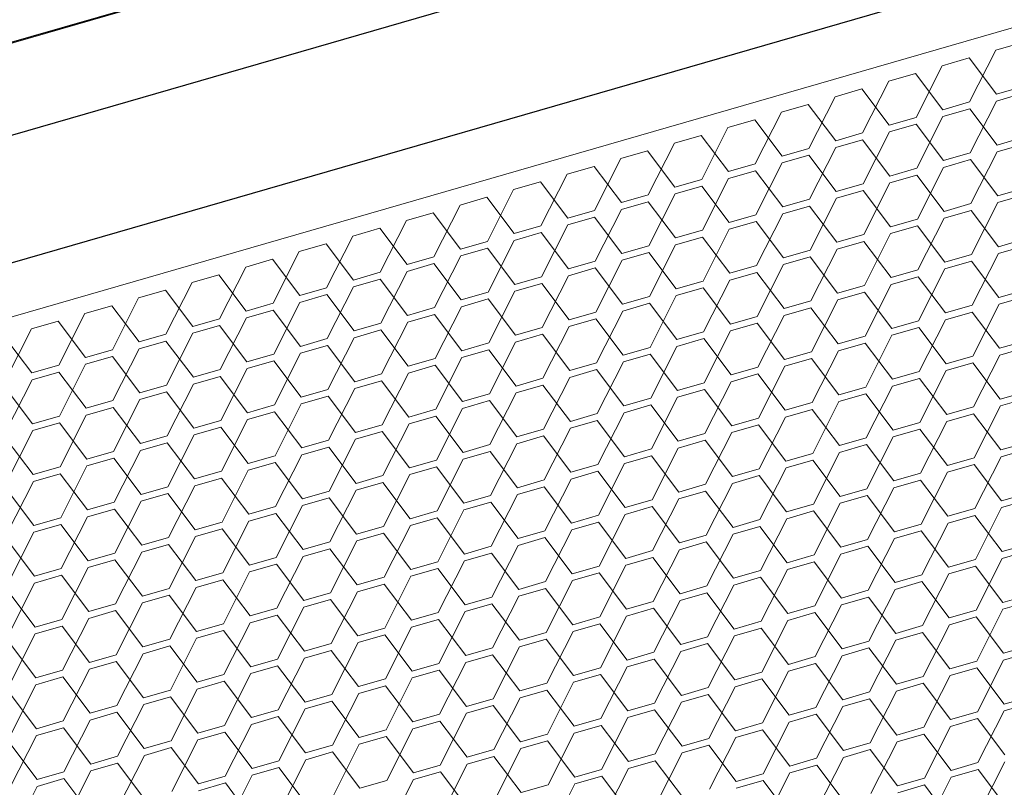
# Model space of a CAD drawing. Header units: millimetres. Extents: x 3925 to 5043, y -86 to 778.
# Tile 341 of 439: x 4979.01 to 4987.17, y 349.26 to 355.62. Entities that reach past the tile are written whole.
import ezdxf

# ---------------------------------------------------------------- set-up
doc = ezdxf.new("R2010")
doc.units = ezdxf.units.MM
doc.header["$LTSCALE"] = 46.255
for name, color, linetype in [('H30K-DUST-FIDXF_CONTINUOUS_LINE', 7, 'CONTINUOUS'), ('H30K-FOG-FILDXF_CONTINUOUS_LINE', 7, 'CONTINUOUS'), ('H30K-SPONGE-DXF_CONTINUOUS_LINE', 7, 'CONTINUOUS')]:
    doc.layers.add(name, color=color, linetype=linetype)

msp = doc.modelspace()

# ---------------------------------------------------------------- linework, layer by layer
at = {"layer": 'H30K-DUST-FIDXF_CONTINUOUS_LINE', "color": 7, "linetype": 'Continuous', "lineweight": 0}
for p, q in [((4944.2692, 343.1334), (5007.5067, 361.4113)), ((4987.317, 355.4283), (4987.0951, 355.3641)), ((4986.8778, 354.9355), (4987.0951, 355.3641)), ((4986.434, 354.8072), (4986.6513, 355.2359)), ((4986.8732, 355.3), (4986.6513, 355.2359)), ((4987.0997, 354.9996), (4986.8732, 355.3)), ((4986.4294, 355.1717), (4986.2075, 355.1076)), ((4986.6559, 354.8713), (4986.4294, 355.1717)), ((4985.9903, 354.6789), (4986.2075, 355.1076)), ((4987.0997, 354.9996), (4987.3216, 355.0637)), ((4985.5465, 354.5507), (4985.7638, 354.9793)), ((4985.9856, 355.0435), (4985.7638, 354.9793)), ((4986.2121, 354.7431), (4985.9856, 355.0435)), ((4987.3223, 355.0073), (4987.1004, 354.9432)), ((4985.5419, 354.9152), (4985.32, 354.8511)), ((4985.7684, 354.6148), (4985.5419, 354.9152)), ((4986.6559, 354.8713), (4986.8778, 354.9355)), ((4986.8831, 354.5145), (4987.1004, 354.9432)), ((4985.1027, 354.4224), (4985.32, 354.8511)), ((4986.8785, 354.8791), (4986.6566, 354.8149)), ((4987.105, 354.5787), (4986.8785, 354.8791)), ((4985.0981, 354.7869), (4984.8762, 354.7228)), ((4985.3246, 354.4865), (4985.0981, 354.7869)), ((4986.2121, 354.7431), (4986.434, 354.8072)), ((4986.4347, 354.7508), (4986.2129, 354.6867)), ((4986.6613, 354.4504), (4986.4347, 354.7508)), ((4986.4394, 354.3863), (4986.6566, 354.8149)), ((4984.6543, 354.6587), (4984.4324, 354.5945)), ((4984.8808, 354.3583), (4984.6543, 354.6587)), ((4984.6589, 354.2941), (4984.8762, 354.7228)), ((4985.7684, 354.6148), (4985.9903, 354.6789)), ((4985.9956, 354.258), (4986.2129, 354.6867)), ((4984.2152, 354.1659), (4984.4324, 354.5945)), ((4985.991, 354.6225), (4985.7691, 354.5584)), ((4986.2175, 354.3221), (4985.991, 354.6225)), ((4987.105, 354.5787), (4987.3269, 354.6428)), ((4987.3276, 354.5864), (4987.1057, 354.5223)), ((4984.2106, 354.5304), (4983.9887, 354.4663)), ((4984.4371, 354.23), (4984.2106, 354.5304)), ((4985.3246, 354.4865), (4985.5465, 354.5507)), ((4985.5472, 354.4943), (4985.3253, 354.4301)), ((4985.7737, 354.1939), (4985.5472, 354.4943)), ((4985.5518, 354.1297), (4985.7691, 354.5584)), ((4986.6613, 354.4504), (4986.8831, 354.5145)), ((4986.8885, 354.0936), (4987.1057, 354.5223)), ((4983.7714, 354.0376), (4983.9887, 354.4663)), ((4984.8808, 354.3583), (4985.1027, 354.4224)), ((4985.1081, 354.0015), (4985.3253, 354.4301)), ((4986.8839, 354.4581), (4986.662, 354.394)), ((4987.1104, 354.1577), (4986.8839, 354.4581)), ((4983.3276, 353.9093), (4983.5449, 354.338)), ((4983.7668, 354.4022), (4983.5449, 354.338)), ((4983.9933, 354.1017), (4983.7668, 354.4022)), ((4985.1034, 354.366), (4984.8815, 354.3019)), ((4985.3299, 354.0656), (4985.1034, 354.366)), ((4986.2175, 354.3221), (4986.4394, 354.3863)), ((4986.4401, 354.3299), (4986.2182, 354.2658)), ((4986.6666, 354.0295), (4986.4401, 354.3299)), ((4986.4447, 353.9653), (4986.662, 354.394)), ((4983.323, 354.2739), (4983.1011, 354.2098)), ((4983.5495, 353.9735), (4983.323, 354.2739)), ((4984.4371, 354.23), (4984.6589, 354.2941)), ((4984.6643, 353.8732), (4984.8815, 354.3019)), ((4985.7737, 354.1939), (4985.9956, 354.258)), ((4986.0009, 353.8371), (4986.2182, 354.2658)), ((4982.8839, 353.7811), (4983.1011, 354.2098)), ((4983.9933, 354.1017), (4984.2152, 354.1659)), ((4984.2205, 353.7449), (4984.4378, 354.1736)), ((4984.6597, 354.2378), (4984.4378, 354.1736)), ((4984.8862, 353.9373), (4984.6597, 354.2378)), ((4985.9963, 354.2016), (4985.7744, 354.1375)), ((4986.2228, 353.9012), (4985.9963, 354.2016)), ((4987.1104, 354.1577), (4987.3322, 354.2219)), ((4987.333, 354.1655), (4987.1111, 354.1014)), ((4982.8792, 354.1456), (4982.6574, 354.0815)), ((4983.1057, 353.8452), (4982.8792, 354.1456)), ((4984.2159, 354.1095), (4983.994, 354.0454)), ((4984.4424, 353.8091), (4984.2159, 354.1095)), ((4985.3299, 354.0656), (4985.5518, 354.1297)), ((4985.5572, 353.7088), (4985.7744, 354.1375)), ((4986.6666, 354.0295), (4986.8885, 354.0936)), ((4986.8938, 353.6727), (4987.1111, 354.1014)), ((4982.4355, 354.0174), (4982.2136, 353.9532)), ((4982.662, 353.717), (4982.4355, 354.0174)), ((4982.4401, 353.6528), (4982.6574, 354.0815)), ((4983.5495, 353.9735), (4983.7714, 354.0376)), ((4983.7767, 353.6167), (4983.994, 354.0454)), ((4984.8862, 353.9373), (4985.1081, 354.0015)), ((4985.1134, 353.5806), (4985.3307, 354.0092)), ((4985.5525, 354.0734), (4985.3307, 354.0092)), ((4985.779, 353.7729), (4985.5525, 354.0734)), ((4986.8892, 354.0372), (4986.6673, 353.9731)), ((4987.1157, 353.7368), (4986.8892, 354.0372)), ((4981.9963, 353.5246), (4982.2136, 353.9532)), ((4983.7721, 353.9812), (4983.5502, 353.9171)), ((4983.9986, 353.6808), (4983.7721, 353.9812)), ((4985.1088, 353.9451), (4984.8869, 353.881)), ((4985.3353, 353.6447), (4985.1088, 353.9451)), ((4986.2228, 353.9012), (4986.4447, 353.9653)), ((4986.45, 353.5444), (4986.6673, 353.9731)), ((4981.9917, 353.8891), (4981.7698, 353.825)), ((4982.2182, 353.5887), (4981.9917, 353.8891)), ((4983.1057, 353.8452), (4983.3276, 353.9093)), ((4983.3283, 353.853), (4983.1065, 353.7888)), ((4983.5548, 353.5526), (4983.3283, 353.853)), ((4983.333, 353.4884), (4983.5502, 353.9171)), ((4984.4424, 353.8091), (4984.6643, 353.8732)), ((4984.6696, 353.4523), (4984.8869, 353.881)), ((4986.0063, 353.4162), (4986.2235, 353.8448)), ((4986.4454, 353.909), (4986.2235, 353.8448)), ((4986.6719, 353.6086), (4986.4454, 353.909)), ((4981.5479, 353.7608), (4981.326, 353.6967)), ((4981.7744, 353.4604), (4981.5479, 353.7608)), ((4981.5525, 353.3963), (4981.7698, 353.825)), ((4982.662, 353.717), (4982.8839, 353.7811)), ((4982.8892, 353.3602), (4983.1065, 353.7888)), ((4984.665, 353.8168), (4984.4431, 353.7527)), ((4984.8915, 353.5164), (4984.665, 353.8168)), ((4985.779, 353.7729), (4986.0009, 353.8371)), ((4986.0016, 353.7807), (4985.7798, 353.7166)), ((4986.2281, 353.4803), (4986.0016, 353.7807)), ((4987.1157, 353.7368), (4987.3376, 353.8009)), ((4981.1088, 353.268), (4981.326, 353.6967)), ((4982.8846, 353.7247), (4982.6627, 353.6606)), ((4983.1111, 353.4243), (4982.8846, 353.7247)), ((4983.9986, 353.6808), (4984.2205, 353.7449)), ((4984.2212, 353.6886), (4983.9993, 353.6244)), ((4984.4477, 353.3882), (4984.2212, 353.6886)), ((4984.2258, 353.324), (4984.4431, 353.7527)), ((4985.3353, 353.6447), (4985.5572, 353.7088)), ((4985.5625, 353.2879), (4985.7798, 353.7166)), ((4986.8991, 353.2518), (4987.1164, 353.6804)), ((4987.3383, 353.7446), (4987.1164, 353.6804)), ((4981.1042, 353.6326), (4980.8823, 353.5684)), ((4981.3307, 353.3322), (4981.1042, 353.6326)), ((4982.2182, 353.5887), (4982.4401, 353.6528)), ((4982.4408, 353.5964), (4982.2189, 353.5323)), ((4982.6673, 353.296), (4982.4408, 353.5964)), ((4982.4454, 353.2319), (4982.6627, 353.6606)), ((4983.5548, 353.5526), (4983.7767, 353.6167)), ((4983.7821, 353.1958), (4983.9993, 353.6244)), ((4985.5579, 353.6524), (4985.336, 353.5883)), ((4985.7844, 353.352), (4985.5579, 353.6524)), ((4986.6719, 353.6086), (4986.8938, 353.6727)), ((4986.8945, 353.6163), (4986.6726, 353.5522)), ((4987.121, 353.3159), (4986.8945, 353.6163)), ((4980.665, 353.1398), (4980.8823, 353.5684)), ((4981.7744, 353.4604), (4981.9963, 353.5246)), ((4982.0016, 353.1036), (4982.2189, 353.5323)), ((4983.7774, 353.5603), (4983.5556, 353.4962)), ((4984.004, 353.2599), (4983.7774, 353.5603)), ((4984.8915, 353.5164), (4985.1134, 353.5806)), ((4985.1141, 353.5242), (4984.8922, 353.46)), ((4985.3406, 353.2238), (4985.1141, 353.5242)), ((4985.1187, 353.1596), (4985.336, 353.5883)), ((4986.2281, 353.4803), (4986.45, 353.5444)), ((4986.4554, 353.1235), (4986.6726, 353.5522)), ((4980.2212, 353.0115), (4980.4385, 353.4402)), ((4980.6604, 353.5043), (4980.4385, 353.4402)), ((4980.8869, 353.2039), (4980.6604, 353.5043)), ((4981.997, 353.4682), (4981.7751, 353.404)), ((4982.2235, 353.1678), (4981.997, 353.4682)), ((4983.1111, 353.4243), (4983.333, 353.4884)), ((4983.3337, 353.432), (4983.1118, 353.3679)), ((4983.5602, 353.1316), (4983.3337, 353.432)), ((4983.3383, 353.0675), (4983.5556, 353.4962)), ((4984.4477, 353.3882), (4984.6696, 353.4523)), ((4984.6749, 353.0314), (4984.8922, 353.46)), ((4986.4507, 353.488), (4986.2289, 353.4239)), ((4986.6772, 353.1876), (4986.4507, 353.488)), ((4980.2166, 353.376), (4979.9947, 353.3119)), ((4980.4431, 353.0756), (4980.2166, 353.376)), ((4981.3307, 353.3322), (4981.5525, 353.3963)), ((4981.5579, 352.9754), (4981.7751, 353.404)), ((4982.6673, 353.296), (4982.8892, 353.3602)), ((4982.8945, 352.9392), (4983.1118, 353.3679)), ((4984.6703, 353.3959), (4984.4484, 353.3318)), ((4984.8968, 353.0955), (4984.6703, 353.3959)), ((4985.7844, 353.352), (4986.0063, 353.4162)), ((4986.007, 353.3598), (4985.7851, 353.2956)), ((4986.2335, 353.0594), (4986.007, 353.3598)), ((4986.0116, 352.9952), (4986.2289, 353.4239)), ((4987.121, 353.3159), (4987.3429, 353.38)), ((4979.7775, 352.8832), (4979.9947, 353.3119)), ((4980.8869, 353.2039), (4981.1088, 353.268)), ((4981.1141, 352.8471), (4981.3314, 353.2758)), ((4981.5533, 353.3399), (4981.3314, 353.2758)), ((4981.7798, 353.0395), (4981.5533, 353.3399)), ((4982.8899, 353.3038), (4982.668, 353.2396)), ((4983.1164, 353.0034), (4982.8899, 353.3038)), ((4984.004, 353.2599), (4984.2258, 353.324)), ((4984.2266, 353.2676), (4984.0047, 353.2035)), ((4984.4531, 352.9672), (4984.2266, 353.2676)), ((4984.2312, 352.9031), (4984.4484, 353.3318)), ((4985.3406, 353.2238), (4985.5625, 353.2879)), ((4985.5678, 352.867), (4985.7851, 353.2956)), ((4987.3436, 353.3236), (4987.1217, 353.2595)), ((4979.7728, 353.2478), (4979.551, 353.1836)), ((4979.9993, 352.9474), (4979.7728, 353.2478)), ((4981.1095, 353.2116), (4980.8876, 353.1475)), ((4981.336, 352.9112), (4981.1095, 353.2116)), ((4982.2235, 353.1678), (4982.4454, 353.2319)), ((4982.4507, 352.811), (4982.668, 353.2396)), ((4983.5602, 353.1316), (4983.7821, 353.1958)), ((4983.7874, 352.7748), (4984.0047, 353.2035)), ((4985.5632, 353.2315), (4985.3413, 353.1674)), ((4985.7897, 352.9311), (4985.5632, 353.2315)), ((4986.6772, 353.1876), (4986.8991, 353.2518)), ((4986.8998, 353.1954), (4986.678, 353.1312)), ((4987.1263, 352.895), (4986.8998, 353.1954)), ((4986.9045, 352.8308), (4987.1217, 353.2595)), ((4979.3291, 353.1195), (4979.1072, 353.0554)), ((4979.5556, 352.8191), (4979.3291, 353.1195)), ((4979.3337, 352.755), (4979.551, 353.1836)), ((4980.4431, 353.0756), (4980.665, 353.1398)), ((4980.6703, 352.7188), (4980.8876, 353.1475)), ((4981.7798, 353.0395), (4982.0016, 353.1036)), ((4982.007, 352.6827), (4982.2242, 353.1114)), ((4982.4461, 353.1755), (4982.2242, 353.1114)), ((4982.6726, 352.8751), (4982.4461, 353.1755)), ((4983.7828, 353.1394), (4983.5609, 353.0752)), ((4984.0093, 352.839), (4983.7828, 353.1394)), ((4984.8968, 353.0955), (4985.1187, 353.1596)), ((4985.124, 352.7387), (4985.3413, 353.1674)), ((4986.2335, 353.0594), (4986.4554, 353.1235)), ((4986.4607, 352.7026), (4986.678, 353.1312)), ((4978.8899, 352.6267), (4979.1072, 353.0554)), ((4980.6657, 353.0834), (4980.4438, 353.0192)), ((4980.8922, 352.783), (4980.6657, 353.0834)), ((4982.0024, 353.0472), (4981.7805, 352.9831)), ((4982.2289, 352.7468), (4982.0024, 353.0472)), ((4983.1164, 353.0034), (4983.3383, 353.0675)), ((4983.3436, 352.6466), (4983.5609, 353.0752)), ((4984.4531, 352.9672), (4984.6749, 353.0314)), ((4984.6803, 352.6104), (4984.8975, 353.0391)), ((4985.1194, 353.1032), (4984.8975, 353.0391)), ((4985.3459, 352.8028), (4985.1194, 353.1032)), ((4986.4561, 353.0671), (4986.2342, 353.003)), ((4986.6826, 352.7667), (4986.4561, 353.0671)), ((4979.1118, 352.6908), (4978.8853, 352.9912)), ((4979.9993, 352.9474), (4980.2212, 353.0115)), ((4980.2219, 352.9551), (4980.0001, 352.891)), ((4980.4484, 352.6547), (4980.2219, 352.9551)), ((4980.2266, 352.5906), (4980.4438, 353.0192)), ((4981.336, 352.9112), (4981.5579, 352.9754)), ((4981.5632, 352.5544), (4981.7805, 352.9831)), ((4982.8999, 352.5183), (4983.1171, 352.947)), ((4983.339, 353.0111), (4983.1171, 352.947)), ((4983.5655, 352.7107), (4983.339, 353.0111)), ((4984.6757, 352.975), (4984.4538, 352.9108)), ((4984.9022, 352.6746), (4984.6757, 352.975)), ((4985.7897, 352.9311), (4986.0116, 352.9952)), ((4986.0169, 352.5743), (4986.2342, 353.003)), ((4987.1263, 352.895), (4987.3482, 352.9591)), ((4979.5556, 352.8191), (4979.7775, 352.8832)), ((4979.7828, 352.4623), (4980.0001, 352.891)), ((4981.5586, 352.919), (4981.3367, 352.8548)), ((4981.7851, 352.6186), (4981.5586, 352.919)), ((4982.6726, 352.8751), (4982.8945, 352.9392)), ((4982.8952, 352.8828), (4982.6733, 352.8187)), ((4983.1217, 352.5824), (4982.8952, 352.8828)), ((4984.0093, 352.839), (4984.2312, 352.9031)), ((4984.2365, 352.4822), (4984.4538, 352.9108)), ((4985.3459, 352.8028), (4985.5678, 352.867)), ((4985.5731, 352.446), (4985.7904, 352.8747)), ((4986.0123, 352.9388), (4985.7904, 352.8747)), ((4986.2388, 352.6384), (4986.0123, 352.9388)), ((4987.3489, 352.9027), (4987.1271, 352.8386)), ((4979.7782, 352.8268), (4979.5563, 352.7627)), ((4980.0047, 352.5264), (4979.7782, 352.8268)), ((4980.8922, 352.783), (4981.1141, 352.8471)), ((4981.1148, 352.7907), (4980.8929, 352.7266)), ((4981.3413, 352.4903), (4981.1148, 352.7907)), ((4981.1194, 352.4262), (4981.3367, 352.8548)), ((4982.2289, 352.7468), (4982.4507, 352.811)), ((4982.4561, 352.39), (4982.6733, 352.8187)), ((4983.7927, 352.3539), (4984.01, 352.7826)), ((4984.2319, 352.8467), (4984.01, 352.7826)), ((4984.4584, 352.5463), (4984.2319, 352.8467)), ((4985.5685, 352.8106), (4985.3466, 352.7464)), ((4985.795, 352.5102), (4985.5685, 352.8106)), ((4986.6826, 352.7667), (4986.9045, 352.8308)), ((4986.9098, 352.4099), (4987.1271, 352.8386)), ((4979.1118, 352.6908), (4979.3337, 352.755)), ((4979.3344, 352.6986), (4979.1125, 352.6344)), ((4979.5609, 352.3982), (4979.3344, 352.6986)), ((4979.339, 352.334), (4979.5563, 352.7627)), ((4980.4484, 352.6547), (4980.6703, 352.7188)), ((4980.6757, 352.2979), (4980.8929, 352.7266)), ((4982.4515, 352.7546), (4982.2296, 352.6904)), ((4982.678, 352.4542), (4982.4515, 352.7546)), ((4983.5655, 352.7107), (4983.7874, 352.7748)), ((4983.7881, 352.7184), (4983.5662, 352.6543)), ((4984.0146, 352.418), (4983.7881, 352.7184)), ((4984.9022, 352.6746), (4985.124, 352.7387)), ((4985.1294, 352.3178), (4985.3466, 352.7464)), ((4986.2388, 352.6384), (4986.4607, 352.7026)), ((4986.466, 352.2816), (4986.6833, 352.7103)), ((4986.9052, 352.7744), (4986.6833, 352.7103)), ((4987.1317, 352.474), (4986.9052, 352.7744)), ((4978.8952, 352.2058), (4979.1125, 352.6344)), ((4980.671, 352.6624), (4980.4492, 352.5983)), ((4980.8975, 352.362), (4980.671, 352.6624)), ((4981.7851, 352.6186), (4982.007, 352.6827)), ((4982.0077, 352.6263), (4981.7858, 352.5622)), ((4982.2342, 352.3259), (4982.0077, 352.6263)), ((4982.0123, 352.2618), (4982.2296, 352.6904)), ((4983.1217, 352.5824), (4983.3436, 352.6466)), ((4983.349, 352.2256), (4983.5662, 352.6543)), ((4984.6856, 352.1895), (4984.9029, 352.6182)), ((4985.1248, 352.6823), (4984.9029, 352.6182)), ((4985.3513, 352.3819), (4985.1248, 352.6823)), ((4986.4614, 352.6462), (4986.2395, 352.582)), ((4986.6879, 352.3458), (4986.4614, 352.6462)), ((4979.1171, 352.2699), (4978.8906, 352.5703)), ((4980.0047, 352.5264), (4980.2266, 352.5906)), ((4980.2273, 352.5342), (4980.0054, 352.47)), ((4980.4538, 352.2338), (4980.2273, 352.5342)), ((4980.2319, 352.1696), (4980.4492, 352.5983)), ((4981.3413, 352.4903), (4981.5632, 352.5544)), ((4981.5685, 352.1335), (4981.7858, 352.5622)), ((4983.3443, 352.5902), (4983.1225, 352.526)), ((4983.5708, 352.2898), (4983.3443, 352.5902)), ((4984.4584, 352.5463), (4984.6803, 352.6104)), ((4984.681, 352.554), (4984.4591, 352.4899)), ((4984.9075, 352.2536), (4984.681, 352.554)), ((4985.795, 352.5102), (4986.0169, 352.5743)), ((4986.0222, 352.1534), (4986.2395, 352.582)), ((4987.1317, 352.474), (4987.3536, 352.5382)), ((4979.5609, 352.3982), (4979.7828, 352.4623)), ((4979.7881, 352.0414), (4980.0054, 352.47)), ((4981.5639, 352.498), (4981.342, 352.4339)), ((4981.7904, 352.1976), (4981.5639, 352.498)), ((4982.678, 352.4542), (4982.8999, 352.5183)), ((4982.9006, 352.4619), (4982.6787, 352.3978)), ((4983.1271, 352.1615), (4982.9006, 352.4619)), ((4982.9052, 352.0974), (4983.1225, 352.526)), ((4984.0146, 352.418), (4984.2365, 352.4822)), ((4984.2418, 352.0612), (4984.4591, 352.4899)), ((4985.5785, 352.0251), (4985.7957, 352.4538)), ((4986.0176, 352.5179), (4985.7957, 352.4538)), ((4986.2441, 352.2175), (4986.0176, 352.5179)), ((4987.3543, 352.4818), (4987.1324, 352.4176)), ((4979.7835, 352.4059), (4979.5616, 352.3418)), ((4980.01, 352.1055), (4979.7835, 352.4059)), ((4980.8975, 352.362), (4981.1194, 352.4262)), ((4981.1201, 352.3698), (4980.8983, 352.3056)), ((4981.3467, 352.0694), (4981.1201, 352.3698)), ((4981.1248, 352.0052), (4981.342, 352.4339)), ((4982.2342, 352.3259), (4982.4561, 352.39)), ((4982.4614, 351.9691), (4982.6787, 352.3978)), ((4984.2372, 352.4258), (4984.0153, 352.3616)), ((4984.4637, 352.1254), (4984.2372, 352.4258)), ((4985.3513, 352.3819), (4985.5731, 352.446)), ((4985.5739, 352.3896), (4985.352, 352.3255)), ((4985.8004, 352.0892), (4985.5739, 352.3896)), ((4986.6879, 352.3458), (4986.9098, 352.4099)), ((4986.9151, 351.989), (4987.1324, 352.4176)), ((4979.1171, 352.2699), (4979.339, 352.334)), ((4979.3443, 351.9131), (4979.5616, 352.3418)), ((4980.4538, 352.2338), (4980.6757, 352.2979)), ((4980.681, 351.877), (4980.8983, 352.3056)), ((4982.4568, 352.3336), (4982.2349, 352.2695)), ((4982.6833, 352.0332), (4982.4568, 352.3336)), ((4983.5708, 352.2898), (4983.7927, 352.3539)), ((4983.7934, 352.2975), (4983.5716, 352.2334)), ((4984.0199, 351.9971), (4983.7934, 352.2975)), ((4983.7981, 351.933), (4984.0153, 352.3616)), ((4984.9075, 352.2536), (4985.1294, 352.3178)), ((4985.1347, 351.8968), (4985.352, 352.3255)), ((4986.4714, 351.8607), (4986.6886, 352.2894)), ((4986.9105, 352.3535), (4986.6886, 352.2894)), ((4987.137, 352.0531), (4986.9105, 352.3535)), ((4978.9006, 351.7848), (4979.1178, 352.2135)), ((4979.3397, 352.2776), (4979.1178, 352.2135)), ((4979.5662, 351.9772), (4979.3397, 352.2776)), ((4980.6764, 352.2415), (4980.4545, 352.1774)), ((4980.9029, 351.9411), (4980.6764, 352.2415)), ((4981.7904, 352.1976), (4982.0123, 352.2618)), ((4982.0176, 351.8408), (4982.2349, 352.2695)), ((4983.1271, 352.1615), (4983.349, 352.2256)), ((4983.3543, 351.8047), (4983.5716, 352.2334)), ((4985.1301, 352.2614), (4984.9082, 352.1972)), ((4985.3566, 351.961), (4985.1301, 352.2614)), ((4986.2441, 352.2175), (4986.466, 352.2816)), ((4986.4667, 352.2252), (4986.2448, 352.1611)), ((4986.6932, 351.9248), (4986.4667, 352.2252)), ((4979.1225, 351.849), (4978.896, 352.1494)), ((4980.01, 352.1055), (4980.2319, 352.1696)), ((4980.2372, 351.7487), (4980.4545, 352.1774)), ((4981.3467, 352.0694), (4981.5685, 352.1335)), ((4981.5739, 351.7126), (4981.7911, 352.1412)), ((4982.013, 352.2054), (4981.7911, 352.1412)), ((4982.2395, 351.905), (4982.013, 352.2054)), ((4983.3497, 352.1692), (4983.1278, 352.1051)), ((4983.5762, 351.8688), (4983.3497, 352.1692)), ((4984.4637, 352.1254), (4984.6856, 352.1895)), ((4984.6863, 352.1331), (4984.4644, 352.069)), ((4984.9128, 351.8327), (4984.6863, 352.1331)), ((4984.6909, 351.7686), (4984.9082, 352.1972)), ((4985.8004, 352.0892), (4986.0222, 352.1534)), ((4986.0276, 351.7324), (4986.2448, 352.1611)), ((4979.7934, 351.6204), (4980.0107, 352.0491)), ((4980.2326, 352.1132), (4980.0107, 352.0491)), ((4980.4591, 351.8128), (4980.2326, 352.1132)), ((4981.5693, 352.0771), (4981.3474, 352.013)), ((4981.7958, 351.7767), (4981.5693, 352.0771)), ((4982.6833, 352.0332), (4982.9052, 352.0974)), ((4982.9105, 351.6764), (4983.1278, 352.1051)), ((4984.0199, 351.9971), (4984.2418, 352.0612)), ((4984.2472, 351.6403), (4984.4644, 352.069)), ((4986.023, 352.097), (4985.8011, 352.0328)), ((4986.2495, 351.7966), (4986.023, 352.097)), ((4987.137, 352.0531), (4987.3589, 352.1172)), ((4987.3596, 352.0608), (4987.1377, 351.9967)), ((4979.5662, 351.9772), (4979.7881, 352.0414)), ((4979.7888, 351.985), (4979.5669, 351.9208)), ((4980.0153, 351.6846), (4979.7888, 351.985)), ((4980.9029, 351.9411), (4981.1248, 352.0052)), ((4981.1301, 351.5843), (4981.3474, 352.013)), ((4982.2395, 351.905), (4982.4614, 351.9691)), ((4982.4667, 351.5482), (4982.684, 351.9768)), ((4982.9059, 352.041), (4982.684, 351.9768)), ((4983.1324, 351.7406), (4982.9059, 352.041)), ((4984.2425, 352.0048), (4984.0207, 351.9407)), ((4984.469, 351.7044), (4984.2425, 352.0048)), ((4985.3566, 351.961), (4985.5785, 352.0251)), ((4985.5792, 351.9687), (4985.3573, 351.9046)), ((4985.8057, 351.6683), (4985.5792, 351.9687)), ((4985.5838, 351.6042), (4985.8011, 352.0328)), ((4986.6932, 351.9248), (4986.9151, 351.989)), ((4986.9205, 351.568), (4987.1377, 351.9967)), ((4979.1225, 351.849), (4979.3443, 351.9131)), ((4979.3497, 351.4922), (4979.5669, 351.9208)), ((4980.6863, 351.456), (4980.9036, 351.8847)), ((4981.1255, 351.9488), (4980.9036, 351.8847)), ((4981.352, 351.6484), (4981.1255, 351.9488)), ((4982.4621, 351.9127), (4982.2402, 351.8486)), ((4982.6886, 351.6123), (4982.4621, 351.9127)), ((4983.5762, 351.8688), (4983.7981, 351.933)), ((4983.8034, 351.512), (4984.0207, 351.9407)), ((4984.9128, 351.8327), (4985.1347, 351.8968)), ((4985.14, 351.4759), (4985.3573, 351.9046)), ((4986.9158, 351.9326), (4986.694, 351.8684)), ((4987.1423, 351.6322), (4986.9158, 351.9326)), ((4979.3451, 351.8567), (4979.1232, 351.7926)), ((4979.5716, 351.5563), (4979.3451, 351.8567)), ((4980.4591, 351.8128), (4980.681, 351.877)), ((4980.6817, 351.8206), (4980.4598, 351.7564)), ((4980.9082, 351.5202), (4980.6817, 351.8206)), ((4981.7958, 351.7767), (4982.0176, 351.8408)), ((4982.023, 351.4199), (4982.2402, 351.8486)), ((4983.1324, 351.7406), (4983.3543, 351.8047)), ((4983.3596, 351.3838), (4983.5769, 351.8124)), ((4983.7988, 351.8766), (4983.5769, 351.8124)), ((4984.0253, 351.5762), (4983.7988, 351.8766)), ((4985.1354, 351.8404), (4984.9135, 351.7763)), ((4985.3619, 351.54), (4985.1354, 351.8404)), ((4986.2495, 351.7966), (4986.4714, 351.8607)), ((4986.4721, 351.8043), (4986.2502, 351.7402)), ((4986.6986, 351.5039), (4986.4721, 351.8043)), ((4986.4767, 351.4398), (4986.694, 351.8684)), ((4979.1278, 351.428), (4978.9013, 351.7284)), ((4978.9059, 351.3639), (4979.1232, 351.7926)), ((4980.0153, 351.6846), (4980.2372, 351.7487)), ((4980.2426, 351.3278), (4980.4598, 351.7564)), ((4981.5792, 351.2916), (4981.7965, 351.7203)), ((4982.0184, 351.7844), (4981.7965, 351.7203)), ((4982.2449, 351.484), (4982.0184, 351.7844)), ((4983.355, 351.7483), (4983.1331, 351.6842)), ((4983.5815, 351.4479), (4983.355, 351.7483)), ((4984.469, 351.7044), (4984.6909, 351.7686)), ((4984.6963, 351.3476), (4984.9135, 351.7763)), ((4985.8057, 351.6683), (4986.0276, 351.7324)), ((4986.0329, 351.3115), (4986.2502, 351.7402)), ((4980.2379, 351.6923), (4980.016, 351.6282)), ((4980.4644, 351.3919), (4980.2379, 351.6923)), ((4981.352, 351.6484), (4981.5739, 351.7126)), ((4981.5746, 351.6562), (4981.3527, 351.592)), ((4981.8011, 351.3558), (4981.5746, 351.6562)), ((4982.6886, 351.6123), (4982.9105, 351.6764)), ((4982.9158, 351.2555), (4983.1331, 351.6842)), ((4984.0253, 351.5762), (4984.2472, 351.6403)), ((4984.2525, 351.2194), (4984.4698, 351.648)), ((4984.6916, 351.7122), (4984.4698, 351.648)), ((4984.9182, 351.4118), (4984.6916, 351.7122)), ((4986.0283, 351.676), (4985.8064, 351.6119)), ((4986.2548, 351.3756), (4986.0283, 351.676)), ((4987.1423, 351.6322), (4987.3642, 351.6963)), ((4987.3649, 351.6399), (4987.1431, 351.5758)), ((4979.5716, 351.5563), (4979.7934, 351.6204)), ((4979.7942, 351.564), (4979.5723, 351.4999)), ((4980.0207, 351.2636), (4979.7942, 351.564)), ((4979.7988, 351.1995), (4980.016, 351.6282)), ((4980.9082, 351.5202), (4981.1301, 351.5843)), ((4981.1354, 351.1634), (4981.3527, 351.592)), ((4982.4721, 351.1272), (4982.6893, 351.5559)), ((4982.9112, 351.62), (4982.6893, 351.5559)), ((4983.1377, 351.3196), (4982.9112, 351.62)), ((4984.2479, 351.5839), (4984.026, 351.5198)), ((4984.4744, 351.2835), (4984.2479, 351.5839)), ((4985.3619, 351.54), (4985.5838, 351.6042)), ((4985.5891, 351.1832), (4985.8064, 351.6119)), ((4986.6986, 351.5039), (4986.9205, 351.568)), ((4986.9258, 351.1471), (4987.1431, 351.5758)), ((4979.1278, 351.428), (4979.3497, 351.4922)), ((4979.355, 351.0712), (4979.5723, 351.4999)), ((4981.1308, 351.5279), (4980.9089, 351.4638)), ((4981.3573, 351.2275), (4981.1308, 351.5279)), ((4982.2449, 351.484), (4982.4667, 351.5482)), ((4982.4675, 351.4918), (4982.2456, 351.4276)), ((4982.694, 351.1914), (4982.4675, 351.4918)), ((4983.5815, 351.4479), (4983.8034, 351.512)), ((4983.8087, 351.0911), (4984.026, 351.5198)), ((4984.9182, 351.4118), (4985.14, 351.4759)), ((4985.1454, 351.055), (4985.3626, 351.4836)), ((4985.5845, 351.5478), (4985.3626, 351.4836)), ((4985.811, 351.2474), (4985.5845, 351.5478)), ((4986.9212, 351.5116), (4986.6993, 351.4475)), ((4987.1477, 351.2112), (4986.9212, 351.5116)), ((4979.3504, 351.4358), (4979.1285, 351.3716)), ((4979.5769, 351.1354), (4979.3504, 351.4358)), ((4980.4644, 351.3919), (4980.6863, 351.456)), ((4980.687, 351.3996), (4980.4652, 351.3355)), ((4980.9135, 351.0992), (4980.687, 351.3996)), ((4980.6917, 351.0351), (4980.9089, 351.4638)), ((4981.8011, 351.3558), (4982.023, 351.4199)), ((4982.0283, 350.999), (4982.2456, 351.4276)), ((4983.3649, 350.9628), (4983.5822, 351.3915)), ((4983.8041, 351.4556), (4983.5822, 351.3915)), ((4984.0306, 351.1552), (4983.8041, 351.4556)), ((4985.1408, 351.4195), (4984.9189, 351.3554)), ((4985.3673, 351.1191), (4985.1408, 351.4195)), ((4986.2548, 351.3756), (4986.4767, 351.4398)), ((4986.482, 351.0188), (4986.6993, 351.4475)), ((4978.9112, 350.943), (4979.1285, 351.3716)), ((4980.0207, 351.2636), (4980.2426, 351.3278)), ((4980.2479, 350.9068), (4980.4652, 351.3355)), ((4982.0237, 351.3635), (4981.8018, 351.2994)), ((4982.2502, 351.0631), (4982.0237, 351.3635)), ((4983.1377, 351.3196), (4983.3596, 351.3838)), ((4983.3603, 351.3274), (4983.1384, 351.2632)), ((4983.5868, 351.027), (4983.3603, 351.3274)), ((4984.4744, 351.2835), (4984.6963, 351.3476)), ((4984.7016, 350.9267), (4984.9189, 351.3554)), ((4985.811, 351.2474), (4986.0329, 351.3115)), ((4986.0382, 350.8906), (4986.2555, 351.3192)), ((4986.4774, 351.3834), (4986.2555, 351.3192)), ((4986.7039, 351.083), (4986.4774, 351.3834)), ((4979.1331, 351.0071), (4978.9066, 351.3075)), ((4980.2433, 351.2714), (4980.0214, 351.2072)), ((4980.4698, 350.971), (4980.2433, 351.2714)), ((4981.3573, 351.2275), (4981.5792, 351.2916)), ((4981.5799, 351.2352), (4981.358, 351.1711)), ((4981.8064, 350.9348), (4981.5799, 351.2352)), ((4981.5845, 350.8707), (4981.8018, 351.2994)), ((4982.694, 351.1914), (4982.9158, 351.2555)), ((4982.9212, 350.8346), (4983.1384, 351.2632)), ((4984.697, 351.2912), (4984.4751, 351.2271)), ((4984.9235, 350.9908), (4984.697, 351.2912)), ((4986.0336, 351.2551), (4985.8117, 351.191)), ((4986.2601, 350.9547), (4986.0336, 351.2551)), ((4987.1477, 351.2112), (4987.3696, 351.2754)), ((4979.5769, 351.1354), (4979.7988, 351.1995)), ((4979.8041, 350.7786), (4980.0214, 351.2072)), ((4980.9135, 351.0992), (4981.1354, 351.1634)), ((4981.1408, 350.7424), (4981.358, 351.1711)), ((4982.9166, 351.1991), (4982.6947, 351.135)), ((4983.1431, 350.8987), (4982.9166, 351.1991)), ((4984.0306, 351.1552), (4984.2525, 351.2194)), ((4984.2532, 351.163), (4984.0313, 351.0988)), ((4984.4797, 350.8626), (4984.2532, 351.163)), ((4984.2578, 350.7984), (4984.4751, 351.2271)), ((4985.3673, 351.1191), (4985.5891, 351.1832)), ((4985.5945, 350.7623), (4985.8117, 351.191)), ((4986.7039, 351.083), (4986.9258, 351.1471)), ((4986.9311, 350.7262), (4987.1484, 351.1548)), ((4987.3703, 351.219), (4987.1484, 351.1548)), ((4979.1331, 351.0071), (4979.355, 351.0712)), ((4979.3603, 350.6503), (4979.5776, 351.079)), ((4979.7995, 351.1431), (4979.5776, 351.079)), ((4980.026, 350.8427), (4979.7995, 351.1431)), ((4981.1361, 351.107), (4980.9143, 351.0428)), ((4981.3626, 350.8066), (4981.1361, 351.107)), ((4982.2502, 351.0631), (4982.4721, 351.1272)), ((4982.4728, 351.0708), (4982.2509, 351.0067)), ((4982.6993, 350.7704), (4982.4728, 351.0708)), ((4982.4774, 350.7063), (4982.6947, 351.135)), ((4983.5868, 351.027), (4983.8087, 351.0911)), ((4983.8141, 350.6702), (4984.0313, 351.0988)), ((4985.5899, 351.1268), (4985.368, 351.0627)), ((4985.8164, 350.8264), (4985.5899, 351.1268)), ((4986.9265, 351.0907), (4986.7046, 351.0266)), ((4987.153, 350.7903), (4986.9265, 351.0907)), ((4979.3557, 351.0148), (4979.1338, 350.9507)), ((4979.5822, 350.7144), (4979.3557, 351.0148)), ((4980.4698, 350.971), (4980.6917, 351.0351)), ((4980.697, 350.6142), (4980.9143, 351.0428)), ((4981.8064, 350.9348), (4982.0283, 350.999)), ((4982.0336, 350.578), (4982.2509, 351.0067)), ((4983.8094, 351.0347), (4983.5875, 350.9706)), ((4984.0359, 350.7343), (4983.8094, 351.0347)), ((4984.9235, 350.9908), (4985.1454, 351.055)), ((4985.1461, 350.9986), (4984.9242, 350.9344)), ((4985.3726, 350.6982), (4985.1461, 350.9986)), ((4985.1507, 350.634), (4985.368, 351.0627)), ((4986.2601, 350.9547), (4986.482, 351.0188)), ((4986.4873, 350.5979), (4986.7046, 351.0266)), ((4978.9166, 350.522), (4979.1338, 350.9507)), ((4980.026, 350.8427), (4980.2479, 350.9068)), ((4980.2532, 350.4859), (4980.4705, 350.9146)), ((4980.6924, 350.9787), (4980.4705, 350.9146)), ((4980.9189, 350.6783), (4980.6924, 350.9787)), ((4982.029, 350.9426), (4981.8071, 350.8784)), ((4982.2555, 350.6422), (4982.029, 350.9426)), ((4983.1431, 350.8987), (4983.3649, 350.9628)), ((4983.3657, 350.9064), (4983.1438, 350.8423)), ((4983.5922, 350.606), (4983.3657, 350.9064)), ((4983.3703, 350.5419), (4983.5875, 350.9706)), ((4984.4797, 350.8626), (4984.7016, 350.9267)), ((4984.7069, 350.5058), (4984.9242, 350.9344)), ((4986.4827, 350.9624), (4986.2608, 350.8983)), ((4986.7092, 350.662), (4986.4827, 350.9624)), ((4979.1385, 350.5862), (4978.912, 350.8866)), ((4980.2486, 350.8504), (4980.0267, 350.7863)), ((4980.4751, 350.55), (4980.2486, 350.8504)), ((4981.3626, 350.8066), (4981.5845, 350.8707)), ((4981.5899, 350.4498), (4981.8071, 350.8784)), ((4982.6993, 350.7704), (4982.9212, 350.8346)), ((4982.9265, 350.4136), (4983.1438, 350.8423)), ((4984.7023, 350.8703), (4984.4804, 350.8062)), ((4984.9288, 350.5699), (4984.7023, 350.8703)), ((4985.8164, 350.8264), (4986.0382, 350.8906)), ((4986.039, 350.8342), (4985.8171, 350.77)), ((4986.2655, 350.5338), (4986.039, 350.8342)), ((4986.0436, 350.4696), (4986.2608, 350.8983)), ((4987.153, 350.7903), (4987.3749, 350.8544)), ((4979.5822, 350.7144), (4979.8041, 350.7786)), ((4979.8094, 350.3576), (4980.0267, 350.7863)), ((4980.9189, 350.6783), (4981.1408, 350.7424)), ((4981.1461, 350.3215), (4981.3634, 350.7502)), ((4981.5852, 350.8143), (4981.3634, 350.7502)), ((4981.8117, 350.5139), (4981.5852, 350.8143)), ((4982.9219, 350.7782), (4982.7, 350.714)), ((4983.1484, 350.4778), (4982.9219, 350.7782)), ((4984.0359, 350.7343), (4984.2578, 350.7984)), ((4984.2585, 350.742), (4984.0367, 350.6779)), ((4984.485, 350.4416), (4984.2585, 350.742)), ((4984.2632, 350.3775), (4984.4804, 350.8062)), ((4985.3726, 350.6982), (4985.5945, 350.7623)), ((4985.5998, 350.3414), (4985.8171, 350.77)), ((4987.3756, 350.798), (4987.1537, 350.7339)), ((4979.3657, 350.2294), (4979.5829, 350.658)), ((4979.8048, 350.7222), (4979.5829, 350.658)), ((4980.0313, 350.4218), (4979.8048, 350.7222)), ((4981.1415, 350.686), (4980.9196, 350.6219)), ((4981.368, 350.3856), (4981.1415, 350.686)), ((4982.2555, 350.6422), (4982.4774, 350.7063)), ((4982.4827, 350.2854), (4982.7, 350.714)), ((4983.5922, 350.606), (4983.8141, 350.6702)), ((4983.8194, 350.2492), (4984.0367, 350.6779)), ((4985.5952, 350.7059), (4985.3733, 350.6418)), ((4985.8217, 350.4055), (4985.5952, 350.7059)), ((4986.7092, 350.662), (4986.9311, 350.7262)), ((4986.9318, 350.6698), (4986.7099, 350.6056)), ((4987.1583, 350.3694), (4986.9318, 350.6698)), ((4986.9364, 350.3052), (4987.1537, 350.7339)), ((4979.1385, 350.5862), (4979.3603, 350.6503)), ((4979.3611, 350.5939), (4979.1392, 350.5298)), ((4979.5876, 350.2935), (4979.3611, 350.5939)), ((4980.4751, 350.55), (4980.697, 350.6142)), ((4980.7023, 350.1932), (4980.9196, 350.6219)), ((4981.8117, 350.5139), (4982.0336, 350.578)), ((4982.039, 350.1571), (4982.2562, 350.5858)), ((4982.4781, 350.6499), (4982.2562, 350.5858)), ((4982.7046, 350.3495), (4982.4781, 350.6499)), ((4983.8148, 350.6138), (4983.5929, 350.5496)), ((4984.0413, 350.3134), (4983.8148, 350.6138)), ((4984.9288, 350.5699), (4985.1507, 350.634)), ((4985.1514, 350.5776), (4984.9295, 350.5135)), ((4985.3779, 350.2772), (4985.1514, 350.5776)), ((4985.156, 350.2131), (4985.3733, 350.6418)), ((4986.2655, 350.5338), (4986.4873, 350.5979)), ((4986.4927, 350.177), (4986.7099, 350.6056)), ((4978.9219, 350.1011), (4979.1392, 350.5298)), ((4980.6977, 350.5578), (4980.4758, 350.4936)), ((4980.9242, 350.2574), (4980.6977, 350.5578)), ((4982.0343, 350.5216), (4981.8125, 350.4575)), ((4982.2608, 350.2212), (4982.0343, 350.5216)), ((4983.1484, 350.4778), (4983.3703, 350.5419)), ((4983.3756, 350.121), (4983.5929, 350.5496)), ((4984.485, 350.4416), (4984.7069, 350.5058)), ((4984.7123, 350.0848), (4984.9295, 350.5135)), ((4986.4881, 350.5415), (4986.2662, 350.4774)), ((4986.7146, 350.2411), (4986.4881, 350.5415)), ((4979.1438, 350.1652), (4978.9173, 350.4656)), ((4980.0313, 350.4218), (4980.2532, 350.4859)), ((4980.2539, 350.4295), (4980.032, 350.3654)), ((4980.4804, 350.1291), (4980.2539, 350.4295)), ((4980.2585, 350.065), (4980.4758, 350.4936)), ((4981.368, 350.3856), (4981.5899, 350.4498)), ((4981.5952, 350.0288), (4981.8125, 350.4575)), ((4982.7046, 350.3495), (4982.9265, 350.4136)), ((4982.9318, 349.9927), (4983.1491, 350.4214)), ((4983.371, 350.4855), (4983.1491, 350.4214)), ((4983.5975, 350.1851), (4983.371, 350.4855)), ((4984.7076, 350.4494), (4984.4858, 350.3852)), ((4984.9341, 350.149), (4984.7076, 350.4494)), ((4985.8217, 350.4055), (4986.0436, 350.4696)), ((4986.0443, 350.4132), (4985.8224, 350.3491)), ((4986.2708, 350.1128), (4986.0443, 350.4132)), ((4986.0489, 350.0487), (4986.2662, 350.4774)), ((4987.1583, 350.3694), (4987.3802, 350.4335)), ((4979.5876, 350.2935), (4979.8094, 350.3576)), ((4979.8148, 349.9367), (4980.032, 350.3654)), ((4981.5906, 350.3934), (4981.3687, 350.3293)), ((4981.8171, 350.093), (4981.5906, 350.3934)), ((4982.9272, 350.3572), (4982.7053, 350.2931)), ((4983.1537, 350.0568), (4982.9272, 350.3572)), ((4984.0413, 350.3134), (4984.2632, 350.3775)), ((4984.2685, 349.9566), (4984.4858, 350.3852)), ((4985.3779, 350.2772), (4985.5998, 350.3414)), ((4985.6051, 349.9204), (4985.8224, 350.3491)), ((4987.3809, 350.3771), (4987.159, 350.313)), ((4979.8102, 350.3013), (4979.5883, 350.2371)), ((4980.0367, 350.0008), (4979.8102, 350.3013)), ((4980.9242, 350.2574), (4981.1461, 350.3215)), ((4981.1468, 350.2651), (4980.9249, 350.201)), ((4981.3733, 349.9647), (4981.1468, 350.2651)), ((4981.1514, 349.9006), (4981.3687, 350.3293)), ((4982.2608, 350.2212), (4982.4827, 350.2854)), ((4982.4881, 349.8644), (4982.7053, 350.2931)), ((4983.8247, 349.8283), (4984.042, 350.257)), ((4984.2639, 350.3211), (4984.042, 350.257)), ((4984.4904, 350.0207), (4984.2639, 350.3211)), ((4985.6005, 350.285), (4985.3786, 350.2209)), ((4985.827, 349.9846), (4985.6005, 350.285)), ((4986.7146, 350.2411), (4986.9364, 350.3052)), ((4986.9418, 349.8843), (4987.159, 350.313)), ((4979.1438, 350.1652), (4979.3657, 350.2294)), ((4979.3664, 350.173), (4979.1445, 350.1089)), ((4979.5929, 349.8726), (4979.3664, 350.173)), ((4979.371, 349.8084), (4979.5883, 350.2371)), ((4980.4804, 350.1291), (4980.7023, 350.1932)), ((4980.7076, 349.7723), (4980.9249, 350.201)), ((4982.4834, 350.229), (4982.2616, 350.1649)), ((4982.71, 349.9286), (4982.4834, 350.229)), ((4983.5975, 350.1851), (4983.8194, 350.2492)), ((4983.8201, 350.1929), (4983.5982, 350.1287)), ((4984.0466, 349.8924), (4983.8201, 350.1929)), ((4984.9341, 350.149), (4985.156, 350.2131)), ((4985.1614, 349.7922), (4985.3786, 350.2209)), ((4986.2708, 350.1128), (4986.4927, 350.177)), ((4986.498, 349.756), (4986.7153, 350.1847)), ((4986.9372, 350.2489), (4986.7153, 350.1847)), ((4987.1637, 349.9484), (4986.9372, 350.2489)), ((4978.9272, 349.6802), (4979.1445, 350.1089)), ((4980.703, 350.1369), (4980.4811, 350.0727)), ((4980.9295, 349.8364), (4980.703, 350.1369)), ((4981.8171, 350.093), (4982.039, 350.1571)), ((4982.0397, 350.1007), (4981.8178, 350.0366)), ((4982.2662, 349.8003), (4982.0397, 350.1007)), ((4982.0443, 349.7362), (4982.2616, 350.1649)), ((4983.1537, 350.0568), (4983.3756, 350.121)), ((4983.3809, 349.7), (4983.5982, 350.1287)), ((4984.7176, 349.6639), (4984.9349, 350.0926)), ((4985.1567, 350.1567), (4984.9349, 350.0926)), ((4985.3832, 349.8563), (4985.1567, 350.1567)), ((4986.4934, 350.1206), (4986.2715, 350.0565)), ((4986.7199, 349.8202), (4986.4934, 350.1206)), ((4979.1491, 349.7443), (4978.9226, 350.0447)), ((4980.0367, 350.0008), (4980.2585, 350.065)), ((4980.2593, 350.0086), (4980.0374, 349.9445)), ((4980.4858, 349.7082), (4980.2593, 350.0086)), ((4980.2639, 349.6441), (4980.4811, 350.0727)), ((4981.3733, 349.9647), (4981.5952, 350.0288)), ((4981.6005, 349.6079), (4981.8178, 350.0366)), ((4983.3763, 350.0646), (4983.1544, 350.0005)), ((4983.6028, 349.7642), (4983.3763, 350.0646)), ((4984.4904, 350.0207), (4984.7123, 350.0848)), ((4984.713, 350.0285), (4984.4911, 349.9643)), ((4984.9395, 349.728), (4984.713, 350.0285)), ((4985.827, 349.9846), (4986.0489, 350.0487)), ((4986.0542, 349.6278), (4986.2715, 350.0565)), ((4987.1637, 349.9484), (4987.3856, 350.0126)), ((4979.5929, 349.8726), (4979.8148, 349.9367)), ((4979.8201, 349.5158), (4980.0374, 349.9445)), ((4981.5959, 349.9725), (4981.374, 349.9083)), ((4981.8224, 349.672), (4981.5959, 349.9725)), ((4982.71, 349.9286), (4982.9318, 349.9927)), ((4982.9326, 349.9363), (4982.7107, 349.8722)), ((4983.1591, 349.6359), (4982.9326, 349.9363)), ((4982.9372, 349.5718), (4983.1544, 350.0005)), ((4984.0466, 349.8924), (4984.2685, 349.9566)), ((4984.2738, 349.5357), (4984.4911, 349.9643)), ((4985.6105, 349.4995), (4985.8277, 349.9282)), ((4986.0496, 349.9923), (4985.8277, 349.9282)), ((4986.2761, 349.6919), (4986.0496, 349.9923)), ((4987.3863, 349.9562), (4987.1644, 349.8921)), ((4979.8155, 349.8803), (4979.5936, 349.8162)), ((4980.042, 349.5799), (4979.8155, 349.8803)), ((4980.9295, 349.8364), (4981.1514, 349.9006)), ((4981.1521, 349.8442), (4980.9302, 349.7801)), ((4981.3786, 349.5438), (4981.1521, 349.8442)), ((4981.1568, 349.4797), (4981.374, 349.9083)), ((4982.2662, 349.8003), (4982.4881, 349.8644)), ((4982.4934, 349.4435), (4982.7107, 349.8722)), ((4984.2692, 349.9002), (4984.0473, 349.8361)), ((4984.4957, 349.5998), (4984.2692, 349.9002)), ((4985.3832, 349.8563), (4985.6051, 349.9204)), ((4985.6058, 349.8641), (4985.384, 349.7999)), ((4985.8323, 349.5637), (4985.6058, 349.8641)), ((4986.7199, 349.8202), (4986.9418, 349.8843)), ((4986.9471, 349.4634), (4987.1644, 349.8921)), ((4979.1491, 349.7443), (4979.371, 349.8084)), ((4979.3763, 349.3875), (4979.5936, 349.8162)), ((4980.4858, 349.7082), (4980.7076, 349.7723)), ((4980.713, 349.3514), (4980.9302, 349.7801)), ((4982.4888, 349.8081), (4982.2669, 349.7439)), ((4982.7153, 349.5077), (4982.4888, 349.8081)), ((4983.6028, 349.7642), (4983.8247, 349.8283)), ((4983.8254, 349.7719), (4983.6035, 349.7078)), ((4984.0519, 349.4715), (4983.8254, 349.7719)), ((4983.83, 349.4074), (4984.0473, 349.8361)), ((4984.9395, 349.728), (4985.1614, 349.7922)), ((4985.1667, 349.3713), (4985.384, 349.7999)), ((4986.5033, 349.3351), (4986.7206, 349.7638)), ((4986.9425, 349.8279), (4986.7206, 349.7638)), ((4987.169, 349.5275), (4986.9425, 349.8279)), ((4978.9326, 349.2593), (4979.1498, 349.6879)), ((4979.3717, 349.7521), (4979.1498, 349.6879)), ((4979.5982, 349.4517), (4979.3717, 349.7521)), ((4980.7084, 349.7159), (4980.4865, 349.6518)), ((4980.9349, 349.4155), (4980.7084, 349.7159)), ((4981.8224, 349.672), (4982.0443, 349.7362)), ((4982.045, 349.6798), (4981.8231, 349.6157)), ((4982.2715, 349.3794), (4982.045, 349.6798)), ((4982.0496, 349.3153), (4982.2669, 349.7439)), ((4983.1591, 349.6359), (4983.3809, 349.7)), ((4983.3863, 349.2791), (4983.6035, 349.7078)), ((4985.1621, 349.7358), (4984.9402, 349.6717)), ((4985.3886, 349.4354), (4985.1621, 349.7358)), ((4986.2761, 349.6919), (4986.498, 349.756)), ((4986.4987, 349.6997), (4986.2768, 349.6355)), ((4986.7252, 349.3993), (4986.4987, 349.6997)), ((4979.1544, 349.3234), (4978.9279, 349.6238)), ((4980.042, 349.5799), (4980.2639, 349.6441)), ((4980.2692, 349.2231), (4980.4865, 349.6518)), ((4981.3786, 349.5438), (4981.6005, 349.6079)), ((4981.6059, 349.187), (4981.8231, 349.6157)), ((4983.3817, 349.6437), (4983.1598, 349.5795)), ((4983.6082, 349.3433), (4983.3817, 349.6437)), ((4984.4957, 349.5998), (4984.7176, 349.6639)), ((4984.7183, 349.6075), (4984.4964, 349.5434)), ((4984.9448, 349.3071), (4984.7183, 349.6075)), ((4984.7229, 349.243), (4984.9402, 349.6717)), ((4985.8323, 349.5637), (4986.0542, 349.6278)), ((4986.0596, 349.2069), (4986.2768, 349.6355)), ((4979.5982, 349.4517), (4979.8201, 349.5158)), ((4979.8254, 349.0949), (4980.0427, 349.5235)), ((4980.2646, 349.5877), (4980.0427, 349.5235)), ((4980.4911, 349.2873), (4980.2646, 349.5877)), ((4981.6012, 349.5515), (4981.3794, 349.4874)), ((4981.8277, 349.2511), (4981.6012, 349.5515)), ((4982.7153, 349.5077), (4982.9372, 349.5718)), ((4982.9379, 349.5154), (4982.716, 349.4513)), ((4983.1644, 349.215), (4982.9379, 349.5154)), ((4982.9425, 349.1509), (4983.1598, 349.5795)), ((4984.0519, 349.4715), (4984.2738, 349.5357)), ((4984.2791, 349.1147), (4984.4964, 349.5434)), ((4986.0549, 349.5714), (4985.8331, 349.5073)), ((4986.2815, 349.271), (4986.0549, 349.5714)), ((4979.8208, 349.4594), (4979.5989, 349.3953)), ((4980.0473, 349.159), (4979.8208, 349.4594)), ((4980.9349, 349.4155), (4981.1568, 349.4797)), ((4981.1621, 349.0587), (4981.3794, 349.4874)), ((4982.2715, 349.3794), (4982.4934, 349.4435)), ((4982.4987, 349.0226), (4982.716, 349.4513)), ((4984.2745, 349.4793), (4984.0526, 349.4151)), ((4984.501, 349.1789), (4984.2745, 349.4793)), ((4985.3886, 349.4354), (4985.6105, 349.4995)), ((4985.6112, 349.4431), (4985.3893, 349.379)), ((4985.8377, 349.1427), (4985.6112, 349.4431)), ((4985.6158, 349.0786), (4985.8331, 349.5073)), ((4986.7252, 349.3993), (4986.9471, 349.4634)), ((4986.9524, 349.0425), (4987.1697, 349.4711)), ((4979.1544, 349.3234), (4979.3763, 349.3875)), ((4979.3817, 348.9666), (4979.5989, 349.3953)), ((4980.7183, 348.9305), (4980.9356, 349.3591)), ((4981.1575, 349.4233), (4980.9356, 349.3591)), ((4981.384, 349.1229), (4981.1575, 349.4233)), ((4982.4941, 349.3871), (4982.2722, 349.323)), ((4982.7206, 349.0867), (4982.4941, 349.3871)), ((4983.6082, 349.3433), (4983.83, 349.4074)), ((4983.8354, 348.9865), (4984.0526, 349.4151)), ((4984.9448, 349.3071), (4985.1667, 349.3713)), ((4985.172, 348.9503), (4985.3893, 349.379)), ((4986.9478, 349.407), (4986.7259, 349.3429)), ((4987.1743, 349.1066), (4986.9478, 349.407)), ((4979.377, 349.3311), (4979.1552, 349.267)), ((4979.6035, 349.0307), (4979.377, 349.3311)), ((4980.4911, 349.2873), (4980.713, 349.3514)), ((4980.7137, 349.295), (4980.4918, 349.2309)), ((4980.9402, 348.9946), (4980.7137, 349.295)), ((4981.8277, 349.2511), (4982.0496, 349.3153)), ((4982.055, 348.8943), (4982.2722, 349.323)), ((4983.1644, 349.215), (4983.3863, 349.2791)), ((4983.3916, 348.8582), (4983.6089, 349.2869)), ((4983.8308, 349.351), (4983.6089, 349.2869)), ((4984.0573, 349.0506), (4983.8308, 349.351)), ((4985.1674, 349.3149), (4984.9455, 349.2507)), ((4985.3939, 349.0145), (4985.1674, 349.3149)), ((4986.2815, 349.271), (4986.5033, 349.3351)), ((4986.5041, 349.2787), (4986.2822, 349.2146)), ((4986.7306, 348.9783), (4986.5041, 349.2787)), ((4986.5087, 348.9142), (4986.7259, 349.3429)), ((4978.9379, 348.8383), (4979.1552, 349.267))]:
    msp.add_line(p, q, dxfattribs=at)
at = {"layer": 'H30K-FOG-FILDXF_CONTINUOUS_LINE', "color": 7, "linetype": 'Continuous', "lineweight": 0}
msp.add_line((4941.9511, 344.7302), (5012.3999, 365.0924), dxfattribs=at)
at = {"layer": 'H30K-SPONGE-DXF_CONTINUOUS_LINE', "color": 7, "linetype": 'Continuous'}
for p, q in [((4942.9115, 345.0182), (5011.8071, 364.9314)), ((5009.0057, 363.3489), (4943.6381, 344.4554)), ((4943.6514, 343.4031), (5009.0191, 362.2966))]:
    msp.add_line(p, q, dxfattribs=at)

doc.saveas('drawing.dxf')
